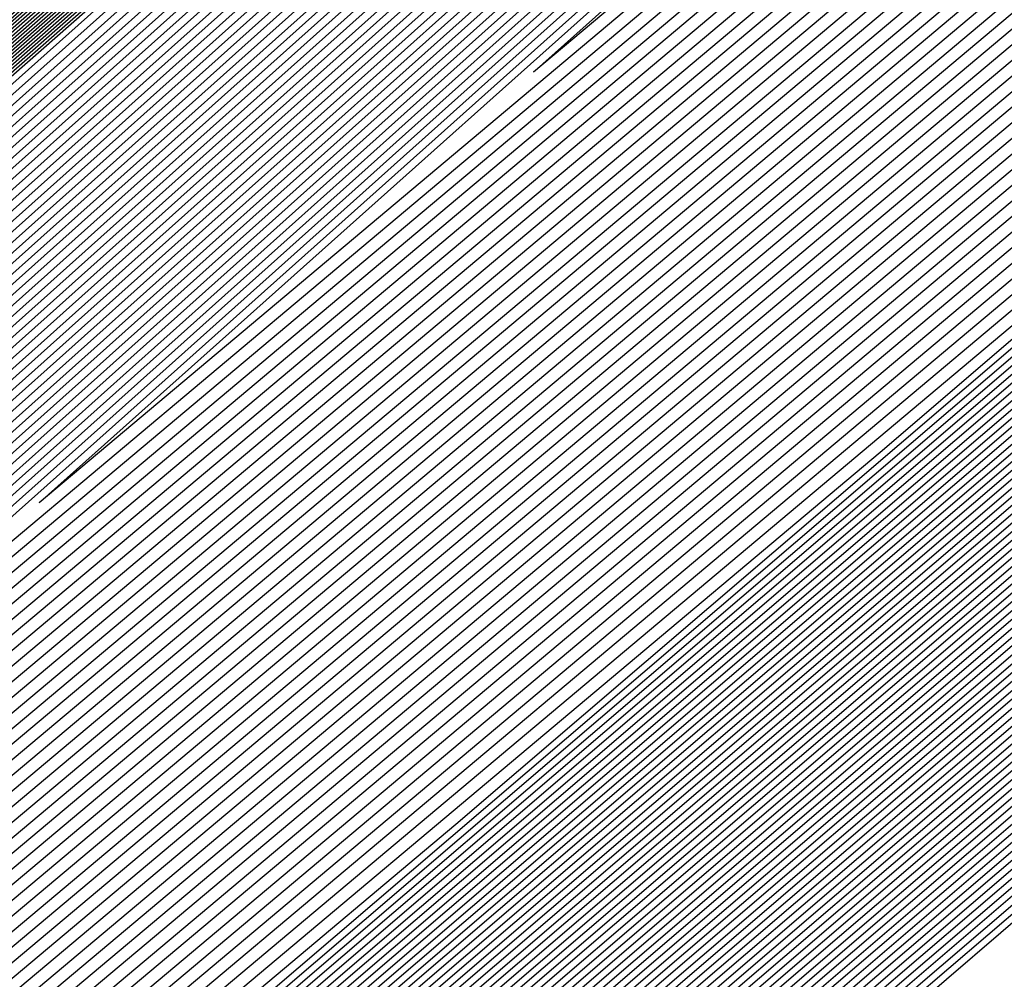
# Model space of a CAD drawing. Extents: x 3249832 to 3255657, y 13789405 to 13793316.
# Tile 900 of 1056: x 3253210.991 to 3253211.257, y 13791259.478 to 13791259.738. Entities that reach past the tile are written whole.
import ezdxf

# ---------------------------------------------------------------- set-up
doc = ezdxf.new("R2010")
doc.units = 0
doc.header["$LTSCALE"] = 100
doc.header["$MEASUREMENT"] = 0
for name, color, linetype in [('GRATIO_03231_CON', 1, 'CONTINUOUS'), ('GRATIO_0323_ICON', 1, 'CONTINUOUS'), ('TARGETS_EAST', 7, 'CONTINUOUS')]:
    doc.layers.add(name, color=color, linetype=linetype)

# ---------------------------------------------------------------- blocks, each defined once
blk = doc.blocks.new('Gratio_032316_contours')
at = {"layer": 'GRATIO_03231_CON', "color": 5, "linetype": 'Continuous', "flags": 128}
for points in [[(3253308.192, 13791343.54795), (3253292.88418, 13791330.06879), (3253274.82152, 13791314.26524), (3253259.43492, 13791300.86805), (3253250.80192, 13791293.42045), (3253247.58666, 13791290.71576), (3253247.09991, 13791290.35984), (3253246.63023, 13791289.95949), (3253243.37731, 13791287.12548), (3253234.5186, 13791279.46953), (3253219.10173, 13791266.20888), (3253203.65505, 13791252.98282), (3253196.57706, 13791247.03615)], [(3253307.93948, 13791343.33011), (3253292.69468, 13791329.90645), (3253274.70635, 13791314.16802), (3253259.38301, 13791300.82611), (3253250.78538, 13791293.40937), (3253247.58319, 13791290.71602), (3253247.09838, 13791290.36164), (3253246.63006, 13791289.96223), (3253243.38596, 13791287.13554), (3253234.55099, 13791279.49977), (3253219.17525, 13791266.27429), (3253203.76972, 13791253.08339), (3253196.71057, 13791247.15255)], [(3253307.68696, 13791343.11228), (3253292.50518, 13791329.74412), (3253274.59119, 13791314.0708), (3253259.33109, 13791300.78416), (3253250.76884, 13791293.3983), (3253247.57972, 13791290.71628), (3253247.09685, 13791290.36343), (3253246.62988, 13791289.96496), (3253243.39462, 13791287.1456), (3253234.58339, 13791279.53), (3253219.24877, 13791266.33971), (3253203.88439, 13791253.18397), (3253196.84408, 13791247.26894)], [(3253307.18192, 13791342.67661), (3253292.12619, 13791329.41946), (3253274.36086, 13791313.87636), (3253259.22726, 13791300.70028), (3253250.73575, 13791293.37615), (3253247.57277, 13791290.7168), (3253247.09378, 13791290.36703), (3253246.62953, 13791289.97042), (3253243.41193, 13791287.16573), (3253234.64818, 13791279.59048), (3253219.39582, 13791266.47055), (3253204.11372, 13791253.38512), (3253197.11109, 13791247.50173)], [(3253306.9294, 13791342.45877), (3253291.93669, 13791329.25712), (3253274.24569, 13791313.77914), (3253259.17535, 13791300.65833), (3253250.71921, 13791293.36507), (3253247.5693, 13791290.71706), (3253247.09225, 13791290.36882), (3253246.62935, 13791289.97315), (3253243.42058, 13791287.17579), (3253234.68057, 13791279.62072), (3253219.46933, 13791266.53596), (3253204.22838, 13791253.4857), (3253197.2446, 13791247.61813)], [(3253306.67688, 13791342.24094), (3253291.74719, 13791329.09479), (3253274.13052, 13791313.68192), (3253259.12343, 13791300.61639), (3253250.70267, 13791293.354), (3253247.56583, 13791290.71731), (3253247.09072, 13791290.37062), (3253246.62918, 13791289.97588), (3253243.42924, 13791287.18585), (3253234.71297, 13791279.65096), (3253219.54285, 13791266.60138), (3253204.34305, 13791253.58627), (3253197.37811, 13791247.73453)], [(3253306.42436, 13791342.0231), (3253291.55769, 13791328.93246), (3253274.01535, 13791313.58469), (3253259.07151, 13791300.57445), (3253250.68613, 13791293.34292), (3253247.56236, 13791290.71757), (3253247.08919, 13791290.37242), (3253246.629, 13791289.97862), (3253243.43789, 13791287.19591), (3253234.74536, 13791279.68119), (3253219.61637, 13791266.6668), (3253204.45771, 13791253.68685), (3253197.51162, 13791247.85092)], [(3253305.91932, 13791341.58743), (3253291.17869, 13791328.60779), (3253273.78502, 13791313.39025), (3253258.96768, 13791300.49056), (3253250.65304, 13791293.32077), (3253247.55541, 13791290.71809), (3253247.08612, 13791290.37601), (3253246.62865, 13791289.98408), (3253243.4552, 13791287.21604), (3253234.81015, 13791279.74167), (3253219.76341, 13791266.79763), (3253204.68704, 13791253.888), (3253197.77863, 13791248.08372)], [(3253305.6668, 13791341.36959), (3253290.98919, 13791328.44546), (3253273.66985, 13791313.29303), (3253258.91577, 13791300.44861), (3253250.6365, 13791293.30969), (3253247.55194, 13791290.71835), (3253247.08459, 13791290.37781), (3253246.62848, 13791289.98681), (3253243.46386, 13791287.2261), (3253234.84255, 13791279.77191), (3253219.83693, 13791266.86305), (3253204.80171, 13791253.98858), (3253197.91214, 13791248.20012)], [(3253305.41428, 13791341.15176), (3253290.79969, 13791328.28313), (3253273.55469, 13791313.19581), (3253258.86385, 13791300.40667), (3253250.61995, 13791293.29862), (3253247.54847, 13791290.71861), (3253247.08306, 13791290.3796), (3253246.6283, 13791289.98954), (3253243.47251, 13791287.23616), (3253234.87494, 13791279.80214), (3253219.91045, 13791266.92847), (3253204.91637, 13791254.08915), (3253198.04565, 13791248.31651)], [(3253305.16176, 13791340.93392), (3253290.6102, 13791328.1208), (3253273.43952, 13791313.09859), (3253258.81194, 13791300.36473), (3253250.60341, 13791293.28754), (3253247.545, 13791290.71886), (3253247.08152, 13791290.3814), (3253246.62812, 13791289.99227), (3253243.48117, 13791287.24622), (3253234.90734, 13791279.83238), (3253219.98397, 13791266.99388), (3253205.03104, 13791254.18973), (3253198.17916, 13791248.43291)], [(3253304.65672, 13791340.49825), (3253290.2312, 13791327.79613), (3253273.20919, 13791312.90414), (3253258.70811, 13791300.28084), (3253250.57033, 13791293.26539), (3253247.53805, 13791290.71938), (3253247.07846, 13791290.385), (3253246.62777, 13791289.99774), (3253243.49848, 13791287.26634), (3253234.97213, 13791279.89286), (3253220.13101, 13791267.12472), (3253205.26037, 13791254.39088), (3253198.44617, 13791248.6657)], [(3253304.4042, 13791340.28041), (3253290.0417, 13791327.6338), (3253273.09402, 13791312.80692), (3253258.65619, 13791300.2389), (3253250.55378, 13791293.25432), (3253247.53458, 13791290.71964), (3253247.07693, 13791290.38679), (3253246.6276, 13791290.00047), (3253243.50713, 13791287.2764), (3253235.00453, 13791279.9231), (3253220.20453, 13791267.19013), (3253205.37503, 13791254.49146), (3253198.57968, 13791248.7821)], [(3253304.15168, 13791340.06258), (3253289.8522, 13791327.47147), (3253272.97886, 13791312.7097), (3253258.60428, 13791300.19695), (3253250.53724, 13791293.24324), (3253247.53111, 13791290.7199), (3253247.07539, 13791290.38859), (3253246.62742, 13791290.0032), (3253243.51579, 13791287.28647), (3253235.03692, 13791279.95333), (3253220.27805, 13791267.25555), (3253205.4897, 13791254.59203), (3253198.71319, 13791248.8985)], [(3253303.89916, 13791339.84474), (3253289.6627, 13791327.30914), (3253272.86369, 13791312.61248), (3253258.55236, 13791300.15501), (3253250.5207, 13791293.23216), (3253247.52764, 13791290.72015), (3253247.07386, 13791290.39039), (3253246.62724, 13791290.00593), (3253243.52444, 13791287.29653), (3253235.06932, 13791279.98357), (3253220.35157, 13791267.32097), (3253205.60436, 13791254.69261), (3253198.8467, 13791249.01489)], [(3253303.39412, 13791339.40907), (3253289.2837, 13791326.98447), (3253272.63335, 13791312.41804), (3253258.44853, 13791300.07112), (3253250.48761, 13791293.21001), (3253247.52069, 13791290.72067), (3253247.0708, 13791290.39398), (3253246.62689, 13791290.0114), (3253243.54175, 13791287.31665), (3253235.13411, 13791280.04405), (3253220.49861, 13791267.4518), (3253205.83369, 13791254.89376), (3253199.11371, 13791249.24769)], [(3253303.1416, 13791339.19123), (3253289.09421, 13791326.82214), (3253272.51819, 13791312.32081), (3253258.39661, 13791300.02918), (3253250.47107, 13791293.19894), (3253247.51722, 13791290.72093), (3253247.06927, 13791290.39578), (3253246.62672, 13791290.01413), (3253243.55041, 13791287.32671), (3253235.1665, 13791280.07429), (3253220.57213, 13791267.51722), (3253205.94836, 13791254.99434), (3253199.24722, 13791249.36409)], [(3253302.88908, 13791338.9734), (3253288.90471, 13791326.65981), (3253272.40302, 13791312.22359), (3253258.3447, 13791299.98724), (3253250.45453, 13791293.18786), (3253247.51375, 13791290.72119), (3253247.06773, 13791290.39757), (3253246.62654, 13791290.01686), (3253243.55907, 13791287.33677), (3253235.1989, 13791280.10452), (3253220.64565, 13791267.58263), (3253206.06302, 13791255.09491), (3253199.38073, 13791249.48048)], [(3253302.63656, 13791338.75556), (3253288.71521, 13791326.49747), (3253272.28786, 13791312.12637), (3253258.29278, 13791299.94529), (3253250.43798, 13791293.17679), (3253247.51028, 13791290.72145), (3253247.0662, 13791290.39937), (3253246.62637, 13791290.01959), (3253243.56772, 13791287.34683), (3253235.23129, 13791280.13476), (3253220.71917, 13791267.64805), (3253206.17769, 13791255.19549), (3253199.51423, 13791249.59688)], [(3253302.13153, 13791338.31989), (3253288.33621, 13791326.17281), (3253272.05752, 13791311.93193), (3253258.18895, 13791299.8614), (3253250.4049, 13791293.15464), (3253247.50334, 13791290.72196), (3253247.06314, 13791290.40297), (3253246.62601, 13791290.02505), (3253243.58503, 13791287.36696), (3253235.29608, 13791280.19524), (3253220.86621, 13791267.77889), (3253206.40702, 13791255.39664), (3253199.78125, 13791249.82967)], [(3253301.879, 13791338.10206), (3253288.14671, 13791326.01048), (3253271.94236, 13791311.83471), (3253258.13704, 13791299.81946), (3253250.38836, 13791293.14356), (3253247.49986, 13791290.72222), (3253247.0616, 13791290.40476), (3253246.62584, 13791290.02779), (3253243.59369, 13791287.37702), (3253235.32848, 13791280.22547), (3253220.93973, 13791267.8443), (3253206.52168, 13791255.49722), (3253199.91476, 13791249.94607)], [(3253301.62648, 13791337.88422), (3253287.95721, 13791325.84815), (3253271.82719, 13791311.73748), (3253258.08512, 13791299.77752), (3253250.37181, 13791293.13248), (3253247.49639, 13791290.72248), (3253247.06007, 13791290.40656), (3253246.62566, 13791290.03052), (3253243.60234, 13791287.38708), (3253235.36087, 13791280.25571), (3253221.01325, 13791267.90972), (3253206.63635, 13791255.59779), (3253200.04827, 13791250.06247)], [(3253301.37397, 13791337.66638), (3253287.76771, 13791325.68581), (3253271.71202, 13791311.64027), (3253258.03321, 13791299.73557), (3253250.35527, 13791293.12141), (3253247.49292, 13791290.72274), (3253247.05854, 13791290.40836), (3253246.62549, 13791290.03325), (3253243.611, 13791287.39714), (3253235.39327, 13791280.28595), (3253221.08677, 13791267.97514), (3253206.75101, 13791255.69837), (3253200.18178, 13791250.17887)], [(3253300.86893, 13791337.23071), (3253287.38872, 13791325.36115), (3253271.48169, 13791311.44582), (3253257.92938, 13791299.65169), (3253250.32219, 13791293.09926), (3253247.48598, 13791290.72325), (3253247.05547, 13791290.41195), (3253246.62514, 13791290.03871), (3253243.62831, 13791287.41727), (3253235.45806, 13791280.34643), (3253221.23381, 13791268.10597), (3253206.98034, 13791255.89952), (3253200.44879, 13791250.41166)], [(3253300.61641, 13791337.01288), (3253287.19922, 13791325.19882), (3253271.36652, 13791311.3486), (3253257.87746, 13791299.60974), (3253250.30564, 13791293.08818), (3253247.4825, 13791290.72351), (3253247.05394, 13791290.41375), (3253246.62496, 13791290.04144), (3253243.63696, 13791287.42733), (3253235.49045, 13791280.37666), (3253221.30733, 13791268.17139), (3253207.09501, 13791256.0001), (3253200.5823, 13791250.52806)], [(3253300.36389, 13791336.79504), (3253287.00972, 13791325.03648), (3253271.25136, 13791311.25138), (3253257.82555, 13791299.5678), (3253250.2891, 13791293.07711), (3253247.47903, 13791290.72377), (3253247.05241, 13791290.41554), (3253246.62478, 13791290.04418), (3253243.64562, 13791287.43739), (3253235.52285, 13791280.4069), (3253221.38085, 13791268.2368), (3253207.20967, 13791256.10068), (3253200.71581, 13791250.64445)], [(3253300.11137, 13791336.57721), (3253286.82022, 13791324.87415), (3253271.13619, 13791311.15416), (3253257.77363, 13791299.52586), (3253250.27256, 13791293.06603), (3253247.47556, 13791290.72403), (3253247.05088, 13791290.41734), (3253246.62461, 13791290.04691), (3253243.65427, 13791287.44745), (3253235.55525, 13791280.43714), (3253221.45437, 13791268.30222), (3253207.32434, 13791256.20125), (3253200.84931, 13791250.76085)], [(3253299.60633, 13791336.14153), (3253286.44122, 13791324.54949), (3253270.90586, 13791310.95971), (3253257.6698, 13791299.44197), (3253250.23947, 13791293.04388), (3253247.46862, 13791290.72454), (3253247.04781, 13791290.42093), (3253246.62426, 13791290.05237), (3253243.67158, 13791287.46757), (3253235.62004, 13791280.49761), (3253221.60141, 13791268.43306), (3253207.55367, 13791256.4024), (3253201.11633, 13791250.99364)], [(3253299.35381, 13791335.9237), (3253286.25172, 13791324.38716), (3253270.79069, 13791310.86249), (3253257.61789, 13791299.40003), (3253250.22293, 13791293.0328), (3253247.46514, 13791290.7248), (3253247.04628, 13791290.42273), (3253246.62408, 13791290.0551), (3253243.68024, 13791287.47763), (3253235.65243, 13791280.52785), (3253221.67493, 13791268.49847), (3253207.66834, 13791256.50298), (3253201.24984, 13791251.11004)], [(3253299.10129, 13791335.70586), (3253286.06223, 13791324.22482), (3253270.67552, 13791310.76527), (3253257.56597, 13791299.35808), (3253250.20639, 13791293.02173), (3253247.46167, 13791290.72506), (3253247.04475, 13791290.42453), (3253246.62391, 13791290.05783), (3253243.68889, 13791287.4877), (3253235.68483, 13791280.55809), (3253221.74845, 13791268.56389), (3253207.783, 13791256.60355), (3253201.38335, 13791251.22644)], [(3253298.84877, 13791335.48803), (3253285.87273, 13791324.06249), (3253270.56035, 13791310.66805), (3253257.51405, 13791299.31614), (3253250.18984, 13791293.01065), (3253247.4582, 13791290.72532), (3253247.04322, 13791290.42633), (3253246.62373, 13791290.06056), (3253243.69755, 13791287.49776), (3253235.71722, 13791280.58833), (3253221.82197, 13791268.62931), (3253207.89767, 13791256.70413), (3253201.51686, 13791251.34284)], [(3253298.34373, 13791335.05235), (3253285.49373, 13791323.73782), (3253270.33006, 13791310.47357), (3253257.41034, 13791299.23211), (3253250.15702, 13791292.9882), (3253247.45165, 13791290.72536), (3253247.04061, 13791290.42937), (3253246.62378, 13791290.06555), (3253243.71512, 13791287.51757), (3253235.78213, 13791280.64867), (3253221.96904, 13791268.7601), (3253208.127, 13791256.90528), (3253201.78387, 13791251.57563)], [(3253298.09121, 13791334.83452), (3253285.30424, 13791323.57548), (3253270.21493, 13791310.37629), (3253257.35856, 13791299.19), (3253250.14077, 13791292.97675), (3253247.44864, 13791290.72505), (3253247.03961, 13791290.4305), (3253246.62406, 13791290.06771), (3253243.72406, 13791287.52727), (3253235.81466, 13791280.67874), (3253222.0426, 13791268.82547), (3253208.24167, 13791257.00585), (3253201.91738, 13791251.69203)], [(3253297.83869, 13791334.61668), (3253285.11475, 13791323.41314), (3253270.09981, 13791310.27902), (3253257.30679, 13791299.14788), (3253250.12455, 13791292.96527), (3253247.44567, 13791290.72468), (3253247.03867, 13791290.43158), (3253246.62439, 13791290.06982), (3253243.73305, 13791287.53693), (3253235.8472, 13791280.70879), (3253222.11616, 13791268.89083), (3253208.35634, 13791257.10642), (3253202.05089, 13791251.80842)], [(3253222.18973, 13791268.9562), (3253208.47101, 13791257.20698), (3253202.18439, 13791251.92482), (3253202.18439, 13791251.92482), (3253208.30778, 13791257.39414), (3253221.8874, 13791269.30278)], [(3253222.33685, 13791269.08692), (3253208.70035, 13791257.40813), (3253202.45141, 13791252.15761), (3253202.45141, 13791252.15761), (3253208.5381, 13791257.59416), (3253222.03635, 13791269.43142)], [(3253222.41042, 13791269.15229), (3253208.81502, 13791257.50869), (3253202.58492, 13791252.27401), (3253202.58492, 13791252.27401), (3253208.65326, 13791257.69417), (3253222.11082, 13791269.49575)], [(3253222.48398, 13791269.21765), (3253208.92969, 13791257.60926), (3253202.71843, 13791252.39041), (3253202.71843, 13791252.39041), (3253208.76842, 13791257.79418), (3253222.18529, 13791269.56007)], [(3253222.55754, 13791269.28301), (3253209.04436, 13791257.70983), (3253202.85194, 13791252.50681), (3253202.85193, 13791252.50681), (3253208.88358, 13791257.89419), (3253222.25977, 13791269.62439)], [(3253222.70467, 13791269.41374), (3253209.2737, 13791257.91097), (3253203.11895, 13791252.7396), (3253203.11895, 13791252.7396), (3253209.1139, 13791258.0942), (3253222.40871, 13791269.75304)], [(3253222.77823, 13791269.4791), (3253209.38837, 13791258.01154), (3253203.25246, 13791252.856), (3253203.25246, 13791252.856), (3253209.22906, 13791258.19421), (3253222.48319, 13791269.81736)], [(3253222.8518, 13791269.54447), (3253209.50304, 13791258.11211), (3253203.38597, 13791252.97239), (3253203.38597, 13791252.97239), (3253209.34422, 13791258.29422), (3253222.55766, 13791269.88168)], [(3253222.92536, 13791269.60983), (3253209.61771, 13791258.21268), (3253203.51947, 13791253.08879), (3253203.51947, 13791253.08879), (3253209.45938, 13791258.39423), (3253222.63214, 13791269.946)], [(3253294.55593, 13791331.78482), (3253282.65133, 13791321.30274), (3253268.6032, 13791309.01445), (3253256.6338, 13791298.60027), (3253249.91373, 13791292.81609), (3253247.40711, 13791290.71997), (3253247.02638, 13791290.44557), (3253246.62867, 13791290.09727), (3253243.8498, 13791287.66252), (3253236.27025, 13791281.09954), (3253223.07249, 13791269.74056), (3253209.84706, 13791258.41382), (3253203.78649, 13791253.32159), (3253203.78649, 13791253.32159), (3253209.68971, 13791258.59423), (3253222.78114, 13791270.07458), (3253235.89161, 13791281.53353), (3253243.79641, 13791288.43297), (3253249.04881, 13791292.99861), (3253256.14655, 13791299.14707), (3253268.13516, 13791309.52901), (3253282.25127, 13791321.73092), (3253294.2793, 13791332.07331)], [(3253294.30341, 13791331.56698), (3253282.46184, 13791321.1404), (3253268.48808, 13791308.91717), (3253256.58203, 13791298.55815), (3253249.89752, 13791292.80461), (3253247.40414, 13791290.71961), (3253247.02543, 13791290.44664), (3253246.629, 13791290.09938), (3253243.85878, 13791287.67218), (3253236.30279, 13791281.1296), (3253223.14605, 13791269.80592), (3253209.96173, 13791258.51439), (3253203.92, 13791253.43798), (3253203.92, 13791253.43798), (3253209.80487, 13791258.69424), (3253222.85565, 13791270.13885), (3253235.92547, 13791281.56208), (3253243.80512, 13791288.43921), (3253249.03601, 13791292.98573), (3253256.09723, 13791299.1022), (3253268.02248, 13791309.42905), (3253282.06389, 13791321.56632), (3253294.02824, 13791331.85395)], [(3253294.05089, 13791331.34915), (3253282.27235, 13791320.97806), (3253268.37296, 13791308.8199), (3253256.53026, 13791298.51602), (3253249.8813, 13791292.79314), (3253247.40117, 13791290.71925), (3253247.02448, 13791290.44772), (3253246.62933, 13791290.10149), (3253243.86776, 13791287.68184), (3253236.33533, 13791281.15966), (3253223.21961, 13791269.87129), (3253210.0764, 13791258.61496), (3253204.05351, 13791253.55438), (3253204.05351, 13791253.55438), (3253209.92004, 13791258.79424), (3253222.93017, 13791270.20313), (3253235.95934, 13791281.59062), (3253243.81382, 13791288.44544), (3253249.02321, 13791292.97286), (3253256.04791, 13791299.05733), (3253267.90979, 13791309.32909), (3253281.87651, 13791321.40172), (3253293.77719, 13791331.63458)], [(3253293.79837, 13791331.13131), (3253282.08285, 13791320.81572), (3253268.25784, 13791308.72262), (3253256.47849, 13791298.4739), (3253249.86508, 13791292.78166), (3253247.39821, 13791290.71889), (3253247.02354, 13791290.4488), (3253246.62966, 13791290.1036), (3253243.87675, 13791287.6915), (3253236.36787, 13791281.18972), (3253223.29318, 13791269.93665), (3253210.19107, 13791258.71553), (3253204.18702, 13791253.67078), (3253204.18701, 13791253.67078), (3253210.0352, 13791258.89424), (3253223.00468, 13791270.26741), (3253235.9932, 13791281.61917), (3253243.82253, 13791288.45167), (3253249.01041, 13791292.95999), (3253255.9986, 13791299.01245), (3253267.79711, 13791309.22914), (3253281.68913, 13791321.23712), (3253293.52613, 13791331.41522)], [(3253281.70387, 13791320.49104), (3253268.02759, 13791308.52807), (3253256.37495, 13791298.38965), (3253249.83265, 13791292.75871), (3253247.39227, 13791290.71816), (3253247.02165, 13791290.45095), (3253246.63032, 13791290.10782), (3253243.89471, 13791287.71083), (3253236.43295, 13791281.24983), (3253223.4403, 13791270.06738), (3253210.42041, 13791258.91666), (3253204.45403, 13791253.90357), (3253204.45403, 13791253.90357), (3253210.2655, 13791259.09429), (3253223.15342, 13791270.39627), (3253236.05998, 13791281.67732), (3253243.49467, 13791288.16911), (3253246.23629, 13791290.55891), (3253246.63094, 13791290.89792), (3253246.97688, 13791291.19282), (3253249.38096, 13791293.27243), (3253255.90221, 13791298.92109), (3253267.57241, 13791309.02875), (3253281.31446, 13791320.90786)], [(3253281.51437, 13791320.3287), (3253267.91246, 13791308.4308), (3253256.32319, 13791298.34753), (3253249.81643, 13791292.74723), (3253247.38931, 13791290.7178), (3253247.0207, 13791290.45203), (3253246.63065, 13791290.10993), (3253243.90369, 13791287.72049), (3253236.4655, 13791281.27989), (3253223.51387, 13791270.13274), (3253210.53508, 13791259.01723), (3253204.58754, 13791254.01997), (3253204.58754, 13791254.01997), (3253210.38066, 13791259.1943), (3253223.22789, 13791270.4606), (3253236.0937, 13791281.70603), (3253243.50493, 13791288.17732), (3253246.23793, 13791290.55953), (3253246.63143, 13791290.89735), (3253246.97568, 13791291.19044), (3253249.36691, 13791293.25849), (3253255.85289, 13791298.87622), (3253267.45972, 13791308.92879), (3253281.12708, 13791320.74326)], [(3253281.32488, 13791320.16636), (3253267.79734, 13791308.33352), (3253256.27142, 13791298.30541), (3253249.80022, 13791292.73576), (3253247.38634, 13791290.71744), (3253247.01976, 13791290.4531), (3253246.63098, 13791290.11204), (3253243.91267, 13791287.73015), (3253236.49804, 13791281.30995), (3253223.58743, 13791270.1981), (3253210.64975, 13791259.1178), (3253204.72105, 13791254.13636), (3253204.72105, 13791254.13637), (3253210.49582, 13791259.2943), (3253223.30236, 13791270.52492), (3253236.12742, 13791281.73474), (3253243.51518, 13791288.18552), (3253246.23956, 13791290.56015), (3253246.63193, 13791290.89678), (3253246.97448, 13791291.18805), (3253249.35287, 13791293.24455), (3253255.80356, 13791298.83135), (3253267.34704, 13791308.82884), (3253280.9397, 13791320.57865)], [(3253281.13539, 13791320.00402), (3253267.68222, 13791308.23625), (3253256.21965, 13791298.26328), (3253249.784, 13791292.72428), (3253247.38337, 13791290.71708), (3253247.01881, 13791290.45418), (3253246.63131, 13791290.11416), (3253243.92165, 13791287.73981), (3253236.53058, 13791281.34001), (3253223.66099, 13791270.26347), (3253210.76442, 13791259.21837), (3253204.85455, 13791254.25276), (3253204.85455, 13791254.25276), (3253210.61098, 13791259.39431), (3253223.37683, 13791270.58925), (3253236.16114, 13791281.76345), (3253243.52543, 13791288.19373), (3253246.2412, 13791290.56077), (3253246.63242, 13791290.89621), (3253246.97329, 13791291.18567), (3253249.33882, 13791293.23061), (3253255.75424, 13791298.78648), (3253267.23435, 13791308.72888), (3253280.75231, 13791320.41405)], [(3253267.45197, 13791308.0417), (3253256.11611, 13791298.17904), (3253249.75157, 13791292.70133), (3253247.37744, 13791290.71635), (3253247.01692, 13791290.45633), (3253246.63197, 13791290.11838), (3253243.93961, 13791287.75913), (3253236.59567, 13791281.40012), (3253223.80812, 13791270.3942), (3253210.99376, 13791259.41951), (3253205.12157, 13791254.48556), (3253205.12157, 13791254.48556), (3253210.84129, 13791259.59433), (3253223.52577, 13791270.7179), (3253236.22858, 13791281.82086), (3253243.54593, 13791288.21014), (3253246.24446, 13791290.562), (3253246.6334, 13791290.89508), (3253246.97089, 13791291.1809), (3253249.31072, 13791293.20273), (3253255.65559, 13791298.69674), (3253267.00898, 13791308.52897)], [(3253267.33685, 13791307.94442), (3253256.06434, 13791298.13691), (3253249.73535, 13791292.68985), (3253247.37447, 13791290.71599), (3253247.01598, 13791290.45741), (3253246.6323, 13791290.12049), (3253243.9486, 13791287.76879), (3253236.62821, 13791281.43018), (3253223.88168, 13791270.45956), (3253211.10843, 13791259.52008), (3253205.25508, 13791254.60195), (3253205.25508, 13791254.60195), (3253210.95645, 13791259.69434), (3253223.60023, 13791270.78223), (3253236.2623, 13791281.84957), (3253243.55619, 13791288.21834), (3253246.2461, 13791290.56262), (3253246.63389, 13791290.89451), (3253246.96969, 13791291.17852), (3253249.29667, 13791293.18879), (3253255.60626, 13791298.65187), (3253266.8963, 13791308.42902)], [(3253267.22172, 13791307.84715), (3253256.01257, 13791298.09479), (3253249.71913, 13791292.67838), (3253247.37151, 13791290.71563), (3253247.01503, 13791290.45848), (3253246.63263, 13791290.1226), (3253243.95758, 13791287.77846), (3253236.66075, 13791281.46024), (3253223.95525, 13791270.52492), (3253211.2231, 13791259.62065), (3253205.38858, 13791254.71835), (3253205.38859, 13791254.71835), (3253211.07161, 13791259.79435), (3253223.6747, 13791270.84655), (3253236.29602, 13791281.87828), (3253243.56644, 13791288.22655), (3253246.24773, 13791290.56324), (3253246.63439, 13791290.89394), (3253246.9685, 13791291.17613), (3253249.28262, 13791293.17485), (3253255.55694, 13791298.607), (3253266.78361, 13791308.32906)], [(3253267.1066, 13791307.74987), (3253255.96081, 13791298.05266), (3253249.70292, 13791292.6669), (3253247.36854, 13791290.71526), (3253247.01409, 13791290.45956), (3253246.63296, 13791290.12471), (3253243.96656, 13791287.78812), (3253236.69329, 13791281.49029), (3253224.02881, 13791270.59029), (3253211.33777, 13791259.72122), (3253205.52209, 13791254.83475), (3253205.52209, 13791254.83475), (3253211.18677, 13791259.89435), (3253223.74917, 13791270.91088), (3253236.32974, 13791281.90699), (3253243.57669, 13791288.23475), (3253246.24937, 13791290.56386), (3253246.63488, 13791290.89337), (3253246.9673, 13791291.17375), (3253249.26858, 13791293.16091), (3253255.50762, 13791298.56213), (3253266.67093, 13791308.22911)], [(3253266.87636, 13791307.55532), (3253255.85727, 13791297.96842), (3253249.67048, 13791292.64395), (3253247.36261, 13791290.71454), (3253247.01219, 13791290.46171), (3253246.63362, 13791290.12893), (3253243.98452, 13791287.80744), (3253236.75838, 13791281.55041), (3253224.17594, 13791270.72101), (3253211.56711, 13791259.92236), (3253205.78911, 13791255.06754), (3253205.78911, 13791255.06754), (3253211.41709, 13791260.09437), (3253223.89811, 13791271.03953), (3253236.39717, 13791281.9644), (3253243.59719, 13791288.25117), (3253246.25263, 13791290.56509), (3253246.63586, 13791290.89224), (3253246.96491, 13791291.16898), (3253249.24048, 13791293.13303), (3253255.40897, 13791298.4724), (3253266.44556, 13791308.0292)], [(3253266.76123, 13791307.45805), (3253255.8055, 13791297.92629), (3253249.65427, 13791292.63247), (3253247.35964, 13791290.71418), (3253247.01125, 13791290.46279), (3253246.63395, 13791290.13104), (3253243.9935, 13791287.8171), (3253236.79092, 13791281.58047), (3253224.2495, 13791270.78638), (3253211.68179, 13791260.02293), (3253205.92262, 13791255.18394), (3253205.92262, 13791255.18394), (3253211.53225, 13791260.19438), (3253223.97258, 13791271.10386), (3253236.43089, 13791281.99311), (3253243.60744, 13791288.25937), (3253246.25427, 13791290.56571), (3253246.63635, 13791290.89167), (3253246.96371, 13791291.1666), (3253249.22643, 13791293.11909), (3253255.35964, 13791298.42753), (3253266.33287, 13791307.92924)], [(3253266.64611, 13791307.36077), (3253255.75373, 13791297.88417), (3253249.63805, 13791292.621), (3253247.35667, 13791290.71382), (3253247.0103, 13791290.46387), (3253246.63428, 13791290.13316), (3253244.00248, 13791287.82676), (3253236.82346, 13791281.61053), (3253224.32306, 13791270.85174), (3253211.79646, 13791260.1235), (3253206.05613, 13791255.30034), (3253206.05613, 13791255.30033), (3253211.64741, 13791260.29439), (3253224.04705, 13791271.16818), (3253236.46461, 13791282.02182), (3253243.6177, 13791288.26758), (3253246.2559, 13791290.56633), (3253246.63684, 13791290.8911), (3253246.96251, 13791291.16422), (3253249.21238, 13791293.10515), (3253255.31032, 13791298.38266), (3253266.22019, 13791307.82929)], [(3253266.53099, 13791307.2635), (3253255.70196, 13791297.84205), (3253249.62183, 13791292.60952), (3253247.35371, 13791290.71345), (3253247.00936, 13791290.46494), (3253246.63461, 13791290.13527), (3253244.01147, 13791287.83642), (3253236.856, 13791281.64058), (3253224.39663, 13791270.9171), (3253211.91113, 13791260.22407), (3253206.18963, 13791255.41673), (3253206.18963, 13791255.41673), (3253211.76257, 13791260.3944), (3253224.12152, 13791271.23251), (3253236.49833, 13791282.05053), (3253243.62795, 13791288.27578), (3253246.25754, 13791290.56695), (3253246.63734, 13791290.89054), (3253246.96131, 13791291.16183), (3253249.19833, 13791293.09121), (3253255.26099, 13791298.33779), (3253266.1075, 13791307.72933)], [(3253266.30074, 13791307.06895), (3253255.59843, 13791297.7578), (3253249.5894, 13791292.58657), (3253247.34778, 13791290.71273), (3253247.00747, 13791290.4671), (3253246.63526, 13791290.13949), (3253244.02943, 13791287.85574), (3253236.92109, 13791281.7007), (3253224.54375, 13791271.04783), (3253212.14047, 13791260.42521), (3253206.45665, 13791255.64953), (3253206.45665, 13791255.64953), (3253211.99289, 13791260.59441), (3253224.27046, 13791271.36115), (3253236.56577, 13791282.10794), (3253243.64845, 13791288.29219), (3253246.2608, 13791290.56818), (3253246.63832, 13791290.8894), (3253246.95892, 13791291.15707), (3253249.17024, 13791293.06333), (3253255.16235, 13791298.24805), (3253265.88213, 13791307.52942)], [(3253266.18562, 13791306.97167), (3253255.54666, 13791297.71567), (3253249.57318, 13791292.57509), (3253247.34481, 13791290.71237), (3253247.00652, 13791290.46817), (3253246.63559, 13791290.1416), (3253244.03841, 13791287.86541), (3253236.95363, 13791281.73076), (3253224.61732, 13791271.1132), (3253212.25514, 13791260.52577), (3253206.59016, 13791255.76592), (3253206.59016, 13791255.76592), (3253212.10805, 13791260.69442), (3253224.34492, 13791271.42548), (3253236.59949, 13791282.13665), (3253243.6587, 13791288.3004), (3253246.26244, 13791290.5688), (3253246.63881, 13791290.88883), (3253246.95772, 13791291.15468), (3253249.15619, 13791293.04939), (3253255.11302, 13791298.20318), (3253265.76944, 13791307.42947)], [(3253266.07049, 13791306.8744), (3253255.49489, 13791297.67355), (3253249.55697, 13791292.56362), (3253247.34184, 13791290.712), (3253247.00558, 13791290.46925), (3253246.63592, 13791290.14371), (3253244.04739, 13791287.87507), (3253236.98617, 13791281.76081), (3253224.69088, 13791271.17856), (3253212.36981, 13791260.62634), (3253206.72366, 13791255.88232), (3253206.72367, 13791255.88232), (3253212.22321, 13791260.79443), (3253224.41939, 13791271.4898), (3253236.63321, 13791282.16536), (3253243.66895, 13791288.30861), (3253246.26407, 13791290.56942), (3253246.6393, 13791290.88827), (3253246.95652, 13791291.1523), (3253249.14214, 13791293.03545), (3253255.0637, 13791298.15831), (3253265.65676, 13791307.32951)], [(3253265.95537, 13791306.77712), (3253255.44312, 13791297.63143), (3253249.54075, 13791292.55214), (3253247.33888, 13791290.71164), (3253247.00463, 13791290.47032), (3253246.63625, 13791290.14582), (3253244.05637, 13791287.88473), (3253237.01871, 13791281.79087), (3253224.76444, 13791271.24392), (3253212.48448, 13791260.72691), (3253206.85717, 13791255.99872), (3253206.85717, 13791255.99872), (3253212.33837, 13791260.89444), (3253224.49386, 13791271.55413), (3253236.66693, 13791282.19407), (3253243.67921, 13791288.31681), (3253246.26571, 13791290.57004), (3253246.6398, 13791290.8877), (3253246.95533, 13791291.14992), (3253249.12809, 13791293.02151), (3253255.01437, 13791298.11344), (3253265.54407, 13791307.22956)], [(3253265.72512, 13791306.58257), (3253255.33958, 13791297.54718), (3253249.50832, 13791292.52919), (3253247.33294, 13791290.71092), (3253247.00274, 13791290.47248), (3253246.63691, 13791290.15005), (3253244.07433, 13791287.90405), (3253237.0838, 13791281.85099), (3253224.91157, 13791271.37465), (3253212.71382, 13791260.92805), (3253207.12419, 13791256.23151), (3253207.12419, 13791256.23151), (3253212.56869, 13791261.09446), (3253224.6428, 13791271.68278), (3253236.73437, 13791282.25148), (3253243.69971, 13791288.33322), (3253246.26897, 13791290.57127), (3253246.64078, 13791290.88656), (3253246.95293, 13791291.14515), (3253249.1, 13791292.99362), (3253254.91572, 13791298.02371), (3253265.3187, 13791307.02965)], [(3253265.61, 13791306.4853), (3253255.28781, 13791297.50506), (3253249.4921, 13791292.51771), (3253247.32998, 13791290.71056), (3253247.0018, 13791290.47355), (3253246.63724, 13791290.15216), (3253244.08331, 13791287.91371), (3253237.11634, 13791281.88104), (3253224.98513, 13791271.44001), (3253212.82849, 13791261.02862), (3253207.2577, 13791256.34791), (3253207.2577, 13791256.34791), (3253212.68385, 13791261.19447), (3253224.71727, 13791271.7471), (3253236.76809, 13791282.28019), (3253243.70996, 13791288.34143), (3253246.27061, 13791290.57189), (3253246.64127, 13791290.88599), (3253246.95174, 13791291.14277), (3253249.08595, 13791292.97968), (3253254.8664, 13791297.97884), (3253265.20602, 13791306.92969)], [(3253265.49488, 13791306.38803), (3253255.23605, 13791297.46293), (3253249.47588, 13791292.50624), (3253247.32701, 13791290.71019), (3253247.00085, 13791290.47463), (3253246.63757, 13791290.15427), (3253244.0923, 13791287.92337), (3253237.14888, 13791281.9111), (3253225.0587, 13791271.50538), (3253212.94316, 13791261.12919), (3253207.39121, 13791256.46431), (3253207.39121, 13791256.46431), (3253212.79901, 13791261.29448), (3253224.79174, 13791271.81143), (3253236.80181, 13791282.3089), (3253243.72021, 13791288.34963), (3253246.27224, 13791290.57251), (3253246.64176, 13791290.88543), (3253246.95054, 13791291.14038), (3253249.0719, 13791292.96574), (3253254.81708, 13791297.93397), (3253265.09333, 13791306.82974)], [(3253265.37976, 13791306.29075), (3253255.18428, 13791297.42081), (3253249.45967, 13791292.49476), (3253247.32404, 13791290.70983), (3253246.9999, 13791290.47571), (3253246.6379, 13791290.15638), (3253244.10128, 13791287.93303), (3253237.18142, 13791281.94116), (3253225.13226, 13791271.57074), (3253213.05783, 13791261.22976), (3253207.52471, 13791256.5807), (3253207.52471, 13791256.5807), (3253212.91417, 13791261.39448), (3253224.86621, 13791271.87575), (3253236.83553, 13791282.33761), (3253243.73047, 13791288.35784), (3253246.27388, 13791290.57313), (3253246.64226, 13791290.88486), (3253246.94934, 13791291.138), (3253249.05785, 13791292.9518), (3253254.76775, 13791297.8891), (3253264.98065, 13791306.72978)], [(3253265.14951, 13791306.0962), (3253255.08074, 13791297.33656), (3253249.42723, 13791292.47181), (3253247.31811, 13791290.70911), (3253246.99801, 13791290.47786), (3253246.63856, 13791290.1606), (3253244.11924, 13791287.95236), (3253237.24651, 13791282.00127), (3253225.27938, 13791271.70147), (3253213.28717, 13791261.4309), (3253207.79173, 13791256.8135), (3253207.79173, 13791256.8135), (3253213.14449, 13791261.5945), (3253225.01515, 13791272.0044), (3253236.90297, 13791282.39502), (3253243.75097, 13791288.37425), (3253246.27714, 13791290.57436), (3253246.64324, 13791290.88372), (3253246.94695, 13791291.13323), (3253249.02975, 13791292.92392), (3253254.6691, 13791297.79936), (3253264.75528, 13791306.52987)], [(3253265.03439, 13791305.99892), (3253255.02897, 13791297.29444), (3253249.41102, 13791292.46033), (3253247.31514, 13791290.70874), (3253246.99707, 13791290.47894), (3253246.63889, 13791290.16271), (3253244.12822, 13791287.96202), (3253237.27905, 13791282.03133), (3253225.35295, 13791271.76683), (3253213.40184, 13791261.53147), (3253207.92524, 13791256.92989), (3253207.92524, 13791256.92989), (3253213.25965, 13791261.69451), (3253225.08961, 13791272.06873), (3253236.93669, 13791282.42373), (3253243.76122, 13791288.38246), (3253246.27878, 13791290.57498), (3253246.64373, 13791290.88316), (3253246.94575, 13791291.13085), (3253249.01571, 13791292.90998), (3253254.61978, 13791297.75449), (3253264.64259, 13791306.42992)], [(3253264.91926, 13791305.90165), (3253254.9772, 13791297.25231), (3253249.3948, 13791292.44886), (3253247.31218, 13791290.70838), (3253246.99612, 13791290.48001), (3253246.63922, 13791290.16482), (3253244.1372, 13791287.97168), (3253237.31159, 13791282.06139), (3253225.42651, 13791271.83219), (3253213.51651, 13791261.63204), (3253208.05874, 13791257.04629), (3253208.05875, 13791257.04629), (3253213.37481, 13791261.79452), (3253225.16408, 13791272.13306), (3253236.97041, 13791282.45244), (3253243.77147, 13791288.39066), (3253246.28041, 13791290.5756), (3253246.64422, 13791290.88259), (3253246.94455, 13791291.12847), (3253249.00166, 13791292.89604), (3253254.57046, 13791297.70962), (3253264.52991, 13791306.32996)], [(3253264.80414, 13791305.80438), (3253254.92543, 13791297.21019), (3253249.37858, 13791292.43738), (3253247.30921, 13791290.70802), (3253246.99518, 13791290.48109), (3253246.63955, 13791290.16693), (3253244.14618, 13791287.98134), (3253237.34413, 13791282.09145), (3253225.50007, 13791271.89756), (3253213.63118, 13791261.73261), (3253208.19225, 13791257.16269), (3253208.19225, 13791257.16269), (3253213.48997, 13791261.89453), (3253225.23855, 13791272.19738), (3253237.00413, 13791282.48115), (3253243.78172, 13791288.39887), (3253246.28205, 13791290.57622), (3253246.64472, 13791290.88202), (3253246.94335, 13791291.12608), (3253248.98761, 13791292.8821), (3253254.52113, 13791297.66475), (3253264.41722, 13791306.23001)], [(3253264.57389, 13791305.60983), (3253254.8219, 13791297.12594), (3253249.34615, 13791292.41443), (3253247.30328, 13791290.7073), (3253246.99329, 13791290.48324), (3253246.64021, 13791290.17116), (3253244.16415, 13791288.00066), (3253237.40922, 13791282.15156), (3253225.6472, 13791272.02829), (3253213.86052, 13791261.93375), (3253208.45927, 13791257.39548), (3253208.45927, 13791257.39548), (3253213.72028, 13791262.09454), (3253225.38749, 13791272.32603), (3253237.07157, 13791282.53856), (3253243.80223, 13791288.41528), (3253246.28532, 13791290.57745), (3253246.6457, 13791290.88089), (3253246.94096, 13791291.12132), (3253248.95951, 13791292.85422), (3253254.42248, 13791297.57502), (3253264.19185, 13791306.0301)], [(3253264.45877, 13791305.51255), (3253254.77013, 13791297.08382), (3253249.32993, 13791292.40295), (3253247.30031, 13791290.70693), (3253246.99234, 13791290.48432), (3253246.64054, 13791290.17327), (3253244.17313, 13791288.01032), (3253237.44176, 13791282.18162), (3253225.72077, 13791272.09365), (3253213.97519, 13791262.03431), (3253208.59278, 13791257.51188), (3253208.59278, 13791257.51188), (3253213.83545, 13791262.19455), (3253225.46196, 13791272.39036), (3253237.10529, 13791282.56727), (3253243.81248, 13791288.42348), (3253246.28695, 13791290.57807), (3253246.64619, 13791290.88032), (3253246.93976, 13791291.11893), (3253248.94547, 13791292.84028), (3253254.37316, 13791297.53015), (3253264.07917, 13791305.93015)], [(3253264.34365, 13791305.41528), (3253254.71836, 13791297.0417), (3253249.31372, 13791292.39148), (3253247.29734, 13791290.70657), (3253246.9914, 13791290.48539), (3253246.64087, 13791290.17538), (3253244.18211, 13791288.01998), (3253237.4743, 13791282.21168), (3253225.79433, 13791272.15901), (3253214.08986, 13791262.13489), (3253208.72629, 13791257.62828), (3253208.72628, 13791257.62828), (3253213.9506, 13791262.29456), (3253225.53643, 13791272.45468), (3253237.13901, 13791282.59598), (3253243.82273, 13791288.43169), (3253246.28858, 13791290.57869), (3253246.64668, 13791290.87975), (3253246.93857, 13791291.11655), (3253248.93142, 13791292.82634), (3253254.32383, 13791297.48528), (3253263.96648, 13791305.83019)], [(3253264.22852, 13791305.318), (3253254.66659, 13791296.99957), (3253249.2975, 13791292.38), (3253247.29438, 13791290.70621), (3253246.99045, 13791290.48647), (3253246.6412, 13791290.17749), (3253244.19109, 13791288.02965), (3253237.50684, 13791282.24174), (3253225.86789, 13791272.22438), (3253214.20454, 13791262.23545), (3253208.85979, 13791257.74467), (3253208.85979, 13791257.74467), (3253214.06576, 13791262.39457), (3253225.6109, 13791272.51901), (3253237.17273, 13791282.62469), (3253243.83298, 13791288.4399), (3253246.29022, 13791290.57931), (3253246.64717, 13791290.87918), (3253246.93737, 13791291.11417), (3253248.91737, 13791292.8124), (3253254.27451, 13791297.44041), (3253263.8538, 13791305.73024)], [(3253263.99828, 13791305.12345), (3253254.56305, 13791296.91532), (3253249.26507, 13791292.35705), (3253247.28844, 13791290.70548), (3253246.98856, 13791290.48862), (3253246.64186, 13791290.18171), (3253244.20905, 13791288.04897), (3253237.57193, 13791282.30185), (3253226.01502, 13791272.3551), (3253214.43388, 13791262.43659), (3253209.12681, 13791257.97747), (3253209.12681, 13791257.97747), (3253214.29608, 13791262.59459), (3253225.75984, 13791272.64766), (3253237.24016, 13791282.6821), (3253243.85349, 13791288.45631), (3253246.29349, 13791290.58054), (3253246.64816, 13791290.87805), (3253246.93497, 13791291.1094), (3253248.88927, 13791292.78452), (3253254.17586, 13791297.35067), (3253263.62842, 13791305.53033)], [(3253263.88315, 13791305.02618), (3253254.51129, 13791296.8732), (3253249.24885, 13791292.34558), (3253247.28548, 13791290.70512), (3253246.98761, 13791290.4897), (3253246.64219, 13791290.18382), (3253244.21803, 13791288.05863), (3253237.60447, 13791282.33191), (3253226.08858, 13791272.42047), (3253214.54855, 13791262.53716), (3253209.26032, 13791258.09386), (3253209.26032, 13791258.09386), (3253214.41124, 13791262.69459), (3253225.8343, 13791272.71198), (3253237.27388, 13791282.71081), (3253243.86374, 13791288.46451), (3253246.29512, 13791290.58116), (3253246.64865, 13791290.87748), (3253246.93378, 13791291.10702), (3253248.87522, 13791292.77058), (3253254.12654, 13791297.3058), (3253263.51574, 13791305.43037)], [(3253263.76803, 13791304.9289), (3253254.45952, 13791296.83108), (3253249.23263, 13791292.3341), (3253247.28251, 13791290.70476), (3253246.98667, 13791290.49078), (3253246.64252, 13791290.18593), (3253244.22702, 13791288.06829), (3253237.63701, 13791282.36197), (3253226.16214, 13791272.48583), (3253214.66322, 13791262.63773), (3253209.39382, 13791258.21026), (3253209.39382, 13791258.21026), (3253214.5264, 13791262.7946), (3253225.90877, 13791272.77631), (3253237.3076, 13791282.73952), (3253243.87399, 13791288.47272), (3253246.29675, 13791290.58178), (3253246.64914, 13791290.87691), (3253246.93258, 13791291.10463), (3253248.86118, 13791292.75664), (3253254.07721, 13791297.26093), (3253263.40305, 13791305.33042)], [(3253263.65291, 13791304.83163), (3253254.40775, 13791296.78895), (3253249.21642, 13791292.32262), (3253247.27954, 13791290.7044), (3253246.98572, 13791290.49185), (3253246.64285, 13791290.18805), (3253244.236, 13791288.07795), (3253237.66955, 13791282.39203), (3253226.23571, 13791272.55119), (3253214.77789, 13791262.7383), (3253209.52733, 13791258.32666), (3253209.52733, 13791258.32666), (3253214.64156, 13791262.89461), (3253225.98324, 13791272.84063), (3253237.34132, 13791282.76823), (3253243.88424, 13791288.48092), (3253246.29839, 13791290.5824), (3253246.64963, 13791290.87634), (3253246.93138, 13791291.10225), (3253248.84713, 13791292.7427), (3253254.02789, 13791297.21606), (3253263.29037, 13791305.23046)], [(3253226.38283, 13791272.68192), (3253215.00723, 13791262.93944), (3253209.79435, 13791258.55945), (3253209.79435, 13791258.55945), (3253214.87188, 13791263.09463), (3253226.13218, 13791272.96928)], [(3253226.4564, 13791272.74729), (3253215.1219, 13791263.04001), (3253209.92785, 13791258.67585), (3253209.92786, 13791258.67585), (3253214.98704, 13791263.19464), (3253226.20665, 13791273.03361)], [(3253226.52996, 13791272.81265), (3253215.23657, 13791263.14058), (3253210.06136, 13791258.79225), (3253210.06136, 13791258.79225), (3253215.1022, 13791263.29465), (3253226.28112, 13791273.09794)], [(3253226.60352, 13791272.87801), (3253215.35124, 13791263.24115), (3253210.19487, 13791258.90864), (3253210.19487, 13791258.90864), (3253215.21736, 13791263.39465), (3253226.35559, 13791273.16226)], [(3253226.75065, 13791273.00874), (3253215.58058, 13791263.44229), (3253210.46189, 13791259.14144), (3253210.46189, 13791259.14144), (3253215.44768, 13791263.59467), (3253226.50453, 13791273.29091)], [(3253226.82421, 13791273.0741), (3253215.69525, 13791263.54285), (3253210.5954, 13791259.25783), (3253210.5954, 13791259.25783), (3253215.56284, 13791263.69468), (3253226.57899, 13791273.35524)], [(3253226.89778, 13791273.13947), (3253215.80992, 13791263.64343), (3253210.7289, 13791259.37423), (3253210.7289, 13791259.37423), (3253215.678, 13791263.79469), (3253226.65346, 13791273.41956)], [(3253226.97134, 13791273.20483), (3253215.92459, 13791263.74399), (3253210.86241, 13791259.49063), (3253210.86241, 13791259.49063), (3253215.79316, 13791263.8947)], [(3253216.15393, 13791263.94513), (3253211.12943, 13791259.72342), (3253211.12943, 13791259.72342), (3253216.02348, 13791264.09471)]]:
    blk.add_lwpolyline(points, dxfattribs=at)
at = {"layer": 'GRATIO_0323_ICON', "color": 7, "linetype": 'Continuous', "flags": 128}
for points in [[(3253307.43444, 13791342.89444), (3253292.31568, 13791329.58179), (3253274.47602, 13791313.97358), (3253259.27918, 13791300.74222), (3253250.7523, 13791293.38722), (3253247.57625, 13791290.71654), (3253247.09531, 13791290.36523), (3253246.62971, 13791289.96769), (3253243.40327, 13791287.15567), (3253234.61578, 13791279.56024), (3253219.3223, 13791266.40513), (3253203.99905, 13791253.28454), (3253196.97759, 13791247.38534)], [(3253306.17184, 13791341.80526), (3253291.36819, 13791328.77013), (3253273.90019, 13791313.48747), (3253259.0196, 13791300.5325), (3253250.66958, 13791293.33184), (3253247.55889, 13791290.71783), (3253247.08765, 13791290.37421), (3253246.62883, 13791289.98135), (3253243.44655, 13791287.20597), (3253234.77776, 13791279.71143), (3253219.68989, 13791266.73221), (3253204.57238, 13791253.78743), (3253197.64512, 13791247.96732)], [(3253304.90924, 13791340.71608), (3253290.4207, 13791327.95847), (3253273.32436, 13791313.00136), (3253258.76002, 13791300.32278), (3253250.58687, 13791293.27647), (3253247.54153, 13791290.71912), (3253247.07999, 13791290.3832), (3253246.62795, 13791289.99501), (3253243.48982, 13791287.25628), (3253234.93973, 13791279.86262), (3253220.05749, 13791267.0593), (3253205.1457, 13791254.2903), (3253198.31267, 13791248.54931)], [(3253303.64664, 13791339.62691), (3253289.4732, 13791327.1468), (3253272.74852, 13791312.51526), (3253258.50045, 13791300.11307), (3253250.50416, 13791293.22109), (3253247.52417, 13791290.72041), (3253247.07233, 13791290.39218), (3253246.62707, 13791290.00866), (3253243.5331, 13791287.30659), (3253235.10171, 13791280.01381), (3253220.42509, 13791267.38638), (3253205.71903, 13791254.79319), (3253198.9802, 13791249.13129)], [(3253302.38404, 13791338.53773), (3253288.52571, 13791326.33514), (3253272.17269, 13791312.02915), (3253258.24087, 13791299.90335), (3253250.42144, 13791293.16571), (3253247.50681, 13791290.7217), (3253247.06467, 13791290.40117), (3253246.62619, 13791290.02232), (3253243.57638, 13791287.3569), (3253235.26369, 13791280.165), (3253220.79269, 13791267.71347), (3253206.29235, 13791255.29606), (3253199.64775, 13791249.71328)], [(3253301.12145, 13791337.44855), (3253287.57822, 13791325.52348), (3253271.59685, 13791311.54304), (3253257.98129, 13791299.69363), (3253250.33873, 13791293.11033), (3253247.48945, 13791290.723), (3253247.05701, 13791290.41015), (3253246.62531, 13791290.03598), (3253243.61965, 13791287.4072), (3253235.42566, 13791280.31619), (3253221.16029, 13791268.04055), (3253206.86568, 13791255.79895), (3253200.31528, 13791250.29526)], [(3253299.85885, 13791336.35937), (3253286.63072, 13791324.71182), (3253271.02102, 13791311.05694), (3253257.72172, 13791299.48391), (3253250.25601, 13791293.05496), (3253247.47209, 13791290.72429), (3253247.04935, 13791290.41914), (3253246.62443, 13791290.04964), (3253243.66293, 13791287.45751), (3253235.58764, 13791280.46738), (3253221.52789, 13791268.36764), (3253207.439, 13791256.30182), (3253200.98282, 13791250.87725)], [(3253298.59625, 13791335.27019), (3253285.68323, 13791323.90016), (3253270.44519, 13791310.57083), (3253257.46214, 13791299.2742), (3253250.1733, 13791292.99958), (3253247.45473, 13791290.72558), (3253247.04168, 13791290.42812), (3253246.62355, 13791290.0633), (3253243.7062, 13791287.50782), (3253235.74962, 13791280.61857), (3253221.89549, 13791268.69472), (3253208.01233, 13791256.80471), (3253201.65036, 13791251.45923)], [(3253222.26329, 13791269.02156), (3253208.58568, 13791257.30755), (3253202.3179, 13791252.04122), (3253202.3179, 13791252.04122), (3253208.42294, 13791257.49415), (3253221.96187, 13791269.36711)], [(3253222.63111, 13791269.34838), (3253209.15903, 13791257.8104), (3253202.98544, 13791252.6232), (3253202.98544, 13791252.6232), (3253208.99874, 13791257.99419), (3253222.33424, 13791269.68871)], [(3253294.80845, 13791332.00265), (3253282.84083, 13791321.46507), (3253268.71833, 13791309.11172), (3253256.68557, 13791298.6424), (3253249.92995, 13791292.82756), (3253247.41007, 13791290.72034), (3253247.02732, 13791290.44449), (3253246.62834, 13791290.09516), (3253243.84082, 13791287.65286), (3253236.2377, 13791281.06949), (3253222.99892, 13791269.67519), (3253209.73238, 13791258.31325), (3253203.65298, 13791253.20519), (3253203.65298, 13791253.20519), (3253209.57454, 13791258.49423), (3253222.70663, 13791270.0103), (3253235.85774, 13791281.50498), (3253243.7877, 13791288.42674), (3253249.0616, 13791293.01148), (3253256.19586, 13791299.19195), (3253268.24784, 13791309.62896), (3253282.43865, 13791321.89552), (3253294.53035, 13791332.29267)], [(3253281.89336, 13791320.65338), (3253268.14271, 13791308.62535), (3253256.42672, 13791298.43178), (3253249.84887, 13791292.77018), (3253247.39524, 13791290.71852), (3253247.02259, 13791290.44987), (3253246.62999, 13791290.10571), (3253243.88573, 13791287.70117), (3253236.40041, 13791281.21978), (3253223.36674, 13791270.00201), (3253210.30574, 13791258.8161), (3253204.32052, 13791253.78717), (3253204.32052, 13791253.78717), (3253210.15034, 13791258.99428), (3253223.07895, 13791270.33195), (3253236.02626, 13791281.64861), (3253243.48442, 13791288.1609), (3253246.23466, 13791290.5583), (3253246.63045, 13791290.89848), (3253246.97808, 13791291.1952), (3253249.39501, 13791293.28637), (3253255.95153, 13791298.96595), (3253267.68509, 13791309.1287), (3253281.50184, 13791321.07246)], [(3253280.94589, 13791319.84168), (3253267.5671, 13791308.13897), (3253256.16788, 13791298.22116), (3253249.76778, 13791292.7128), (3253247.38041, 13791290.71671), (3253247.01787, 13791290.45526), (3253246.63164, 13791290.11627), (3253243.93063, 13791287.74947), (3253236.56312, 13791281.37006), (3253223.73456, 13791270.32883), (3253210.87909, 13791259.31894), (3253204.98806, 13791254.36916), (3253204.98806, 13791254.36916), (3253210.72614, 13791259.49432), (3253223.4513, 13791270.65358), (3253236.19486, 13791281.79216), (3253243.53568, 13791288.20193), (3253246.24283, 13791290.56139), (3253246.63291, 13791290.89565), (3253246.97209, 13791291.18328), (3253249.32477, 13791293.21667), (3253255.70491, 13791298.74161), (3253267.12167, 13791308.62893), (3253280.56493, 13791320.24945)], [(3253266.99148, 13791307.6526), (3253255.90904, 13791298.01054), (3253249.6867, 13791292.65542), (3253247.36557, 13791290.7149), (3253247.01314, 13791290.46064), (3253246.63329, 13791290.12682), (3253243.97554, 13791287.79778), (3253236.72583, 13791281.52035), (3253224.10237, 13791270.65565), (3253211.45244, 13791259.82179), (3253205.6556, 13791254.95114), (3253205.6556, 13791254.95114), (3253211.30193, 13791259.99436), (3253223.82364, 13791270.9752), (3253236.36345, 13791281.93569), (3253243.58694, 13791288.24296), (3253246.251, 13791290.56448), (3253246.63537, 13791290.89281), (3253246.9661, 13791291.17137), (3253249.25453, 13791293.14697), (3253255.45829, 13791298.51727), (3253266.55824, 13791308.12915)], [(3253266.41586, 13791307.16622), (3253255.65019, 13791297.79992), (3253249.60562, 13791292.59805), (3253247.35074, 13791290.71309), (3253247.00841, 13791290.46602), (3253246.63494, 13791290.13738), (3253244.02045, 13791287.84608), (3253236.88854, 13791281.67064), (3253224.47019, 13791270.98247), (3253212.0258, 13791260.32464), (3253206.32314, 13791255.53313), (3253206.32314, 13791255.53313), (3253211.87773, 13791260.49441), (3253224.19599, 13791271.29683), (3253236.53205, 13791282.07923), (3253243.6382, 13791288.28399), (3253246.25917, 13791290.56757), (3253246.63783, 13791290.88997), (3253246.96012, 13791291.15945), (3253249.18429, 13791293.07727), (3253255.21167, 13791298.29292), (3253265.99481, 13791307.62938)], [(3253265.84025, 13791306.67985), (3253255.39135, 13791297.5893), (3253249.52453, 13791292.54067), (3253247.33591, 13791290.71128), (3253247.00369, 13791290.4714), (3253246.63658, 13791290.14793), (3253244.06535, 13791287.89439), (3253237.05125, 13791281.82093), (3253224.83801, 13791271.30929), (3253212.59915, 13791260.82748), (3253206.99068, 13791256.11511), (3253206.99068, 13791256.11512), (3253212.45353, 13791260.99445), (3253224.56833, 13791271.61845), (3253236.70065, 13791282.22277), (3253243.68946, 13791288.32502), (3253246.26734, 13791290.57065), (3253246.64029, 13791290.88713), (3253246.95413, 13791291.14753), (3253249.11404, 13791293.00756), (3253254.96505, 13791298.06857), (3253265.43139, 13791307.1296)], [(3253265.26463, 13791306.19348), (3253255.13251, 13791297.37869), (3253249.44345, 13791292.48329), (3253247.32108, 13791290.70947), (3253246.99896, 13791290.47678), (3253246.63823, 13791290.15849), (3253244.11026, 13791287.9427), (3253237.21396, 13791281.97122), (3253225.20582, 13791271.6361), (3253213.1725, 13791261.33033), (3253207.65822, 13791256.6971), (3253207.65822, 13791256.6971), (3253213.02933, 13791261.49449), (3253224.94068, 13791271.94008), (3253236.86925, 13791282.36631), (3253243.74072, 13791288.36604), (3253246.27551, 13791290.57374), (3253246.64275, 13791290.88429), (3253246.94814, 13791291.13562), (3253249.0438, 13791292.93786), (3253254.71843, 13791297.84423), (3253264.86796, 13791306.62983)], [(3253264.68902, 13791305.7071), (3253254.87367, 13791297.16807), (3253249.36237, 13791292.42591), (3253247.30624, 13791290.70766), (3253246.99423, 13791290.48216), (3253246.63988, 13791290.16905), (3253244.15517, 13791287.991), (3253237.37667, 13791282.12151), (3253225.57364, 13791271.96292), (3253213.74585, 13791261.83318), (3253208.32576, 13791257.27908), (3253208.32576, 13791257.27908), (3253213.60512, 13791261.99453), (3253225.31302, 13791272.26171), (3253237.03785, 13791282.50985), (3253243.79198, 13791288.40707), (3253246.28368, 13791290.57683), (3253246.64521, 13791290.88145), (3253246.94216, 13791291.1237), (3253248.97356, 13791292.86816), (3253254.47181, 13791297.61988), (3253264.30454, 13791306.13006)], [(3253264.1134, 13791305.22073), (3253254.61482, 13791296.95745), (3253249.28128, 13791292.36853), (3253247.29141, 13791290.70585), (3253246.98951, 13791290.48755), (3253246.64153, 13791290.1796), (3253244.20007, 13791288.03931), (3253237.53939, 13791282.27179), (3253225.94146, 13791272.28974), (3253214.31921, 13791262.33602), (3253208.9933, 13791257.86107), (3253208.9933, 13791257.86107), (3253214.18092, 13791262.49458), (3253225.68537, 13791272.58333), (3253237.20645, 13791282.65339), (3253243.84324, 13791288.4481), (3253246.29185, 13791290.57992), (3253246.64767, 13791290.87861), (3253246.93617, 13791291.11178), (3253248.90332, 13791292.79846), (3253254.22519, 13791297.39554), (3253263.74111, 13791305.63028)], [(3253226.30927, 13791272.61656), (3253214.89256, 13791262.83887), (3253209.66084, 13791258.44306), (3253209.66084, 13791258.44305), (3253214.75672, 13791262.99462), (3253226.05771, 13791272.90496)], [(3253226.67709, 13791272.94338), (3253215.46591, 13791263.34172), (3253210.32838, 13791259.02504), (3253210.32838, 13791259.02504), (3253215.33252, 13791263.49466), (3253226.43006, 13791273.22659)], [(3253216.03926, 13791263.84456), (3253210.99592, 13791259.60703), (3253210.99592, 13791259.60703), (3253215.90832, 13791263.99471)]]:
    blk.add_lwpolyline(points, dxfattribs=at)

msp = doc.modelspace()

# ---------------------------------------------------------------- block references
at = {"layer": 'TARGETS_EAST'}
msp.add_blockref('Gratio_032316_contours', (0, 0), dxfattribs=at)

doc.saveas('drawing.dxf')
